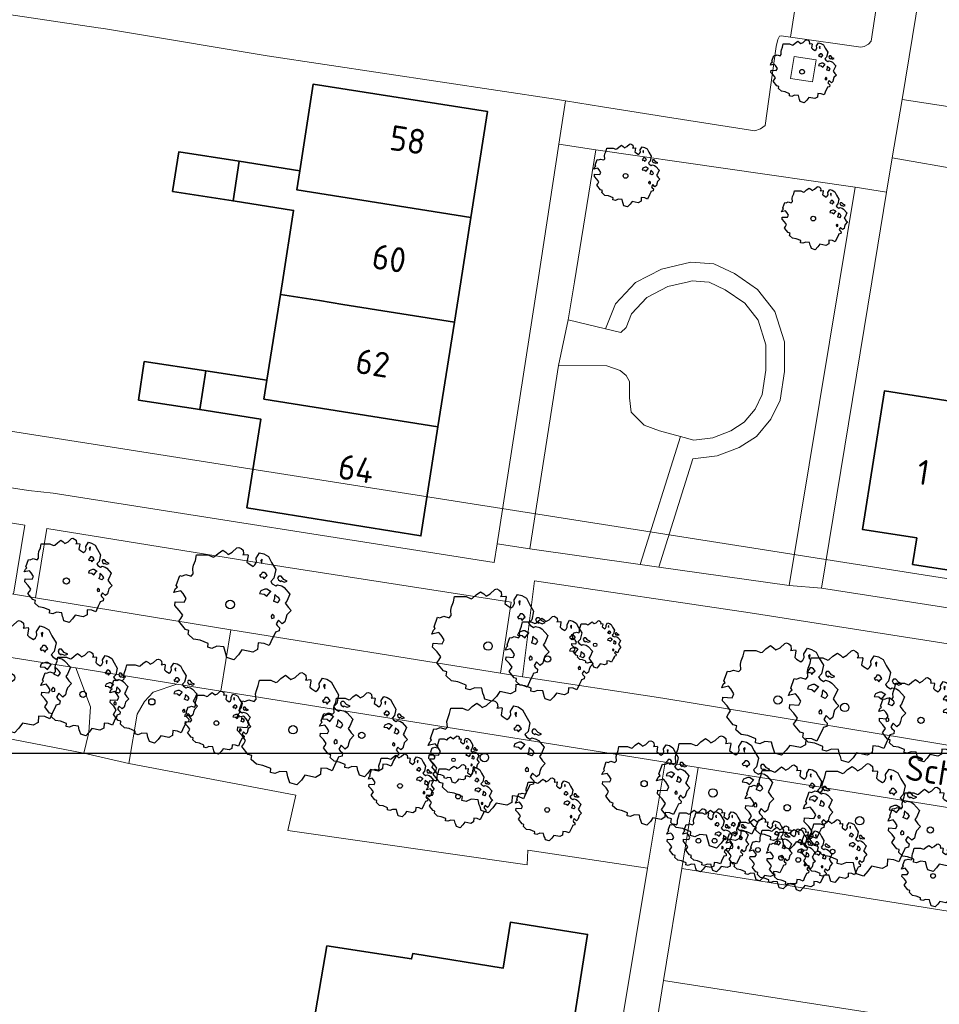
# Model space of a CAD drawing. Header units: metres. Extents: x 152391 to 157968, y 462336 to 467280.
# Tile 380 of 656: x 154148 to 154197, y 465961 to 466014. Entities that reach past the tile are written whole.
import ezdxf
from ezdxf.enums import TextEntityAlignment as Align

# ---------------------------------------------------------------- set-up
doc = ezdxf.new("R2010")
doc.units = ezdxf.units.M
doc.header["$LTSCALE"] = 0.75
doc.layers.get('0').update_dxf_attribs({"lineweight": 25})
doc.layers.get('defpoints').update_dxf_attribs({"lineweight": 25})
for name, color, linetype, lineweight in [('B-GV-GR-BOOM-S', 252, 'Continuous', 25), ('B-WE-GR-BEPLANTING_CULTUUR_BOSPLANTSOEN-GV', 251, 'Continuous', 18), ('B-WE-GR-BEPLANTING_CULTUUR_HEESTERS-GV', 251, 'Continuous', 18), ('B-WE-GR-GROENVOORZIENING-GV', 251, 'Continuous', 18), ('B-WE-GR-HAAG-GV', 251, 'Continuous', 13), ('B-WE-KW-KUNSTWERK_DUIKER-G', 5, 'Continuous', 18), ('B-WE-OG-BEBOUWING-GV', 6, 'Continuous', 35), ('B-WE-OG-BEBOUWING-T18', 1, 'Continuous', 18), ('B-WE-OG-TERREIN_CULTUURSCHEIDING-GV', 251, 'Continuous', 18), ('B-WE-OG-TOPOGRAFIE-T18', 1, 'Continuous', 18), ('B-WE-VH-VERHARDING_ASFALT-GV', 251, 'Continuous', 18), ('B-WE-VH-VERHARDING_BETONSTRAATSTEEN-GV', 251, 'Continuous', 18), ('B-WE-VH-VERHARDING_TEGEL-GV', 251, 'Continuous', 18)]:
    doc.layers.add(name, color=color, linetype=linetype, lineweight=lineweight)
doc.styles.add('NLCS-ISO-M750-T18', font='NLCS-ISO.ttf', dxfattribs={"height": 1.35})

# ---------------------------------------------------------------- blocks, each defined once
blk = doc.blocks.new('SGR-BOOM_21_30')
at = {"linetype": 'Continuous'}
for p, q in [((-0.365, 1.548), (-0.226, 1.647)), ((-0.226, 1.647), (-0.133, 1.581)), ((0.065, 1.581), (0.205, 1.712)), ((0.205, 1.712), (0.263, 1.729)), ((0.263, 1.729), (0.333, 1.696)), ((0.333, 1.696), (0.391, 1.647)), ((0.391, 1.647), (0.402, 1.532)), ((-1.133, 1.088), (-1.109, 1.187)), ((-1.121, 0.924), (-1.133, 1.088)), ((-1.109, 1.187), (-1.051, 1.335)), ((-1.051, 1.335), (-1.016, 1.499)), ((-1.016, 1.499), (-0.668, 1.499)), ((-0.668, 1.499), (-0.516, 1.433)), ((-0.516, 1.433), (-0.47, 1.45)), ((-0.47, 1.45), (-0.365, 1.548)), ((-0.133, 1.581), (-0.063, 1.515)), ((-0.063, 1.515), (0.065, 1.581)), ((0.402, 1.532), (0.379, 1.499)), ((0.379, 1.499), (0.53, 1.515)), ((0.542, 1.483), (0.507, 1.285)), ((0.507, 1.285), (0.565, 1.236)), ((0.53, 1.515), (0.542, 1.483)), ((0.565, 1.236), (0.693, 1.154)), ((0.693, 1.154), (0.751, 1.203)), ((0.751, 1.203), (0.798, 1.285)), ((0.786, 1.4), (0.891, 1.565)), ((0.798, 1.285), (0.786, 1.4)), ((0.891, 1.565), (1.019, 1.532)), ((0.972, 1.368), (0.926, 1.335)), ((0.926, 1.335), (0.949, 1.253)), ((0.949, 1.253), (0.961, 1.236)), ((0.961, 1.269), (0.972, 1.368)), ((1.019, 1.532), (1.158, 1.45)), ((1.158, 1.45), (1.251, 1.269)), ((1.251, 1.269), (1.379, 1.055)), ((-1.633, 0.579), (-1.528, 0.875)), ((-1.598, 0.53), (-1.633, 0.579)), ((-1.528, 0.875), (-1.458, 0.858)), ((-1.458, 0.858), (-1.342, 0.908)), ((-1.342, 0.908), (-1.179, 0.858)), ((-1.179, 0.858), (-1.121, 0.924)), ((0.937, 0.908), (0.891, 0.875)), ((0.891, 0.875), (0.926, 0.825)), ((0.926, 0.825), (0.984, 0.842)), ((0.972, 0.973), (0.937, 0.908)), ((1.03, 0.973), (0.972, 0.973)), ((0.984, 0.842), (1.03, 0.776)), ((1.077, 0.94), (1.03, 0.973)), ((1.03, 0.776), (1.077, 0.842)), ((1.124, 0.875), (1.077, 0.94)), ((1.077, 0.842), (1.124, 0.875)), ((1.321, 0.793), (1.228, 0.694)), ((1.228, 0.694), (1.275, 0.628)), ((1.275, 0.628), (1.379, 0.563)), ((1.379, 1.055), (1.321, 0.793)), ((1.379, 0.563), (1.438, 0.595)), ((1.472, 0.858), (1.438, 0.809)), ((1.438, 0.809), (1.461, 0.743)), ((1.438, 0.595), (1.565, 0.563)), ((1.461, 0.743), (1.531, 0.694)), ((1.542, 0.858), (1.472, 0.858)), ((1.531, 0.727), (1.635, 0.678)), ((1.531, 0.694), (1.542, 0.727)), ((1.624, 0.76), (1.542, 0.858)), ((1.565, 0.563), (1.635, 0.513)), ((1.728, 0.71), (1.624, 0.76)), ((1.635, 0.678), (1.728, 0.71)), ((-1.703, 0.365), (-1.656, 0.48)), ((-1.493, 0.415), (-1.703, 0.365)), ((-1.679, -0.029), (-1.668, 0.086)), ((-1.668, 0.086), (-1.389, 0.07)), ((-1.656, 0.48), (-1.598, 0.53)), ((-1.423, 0.333), (-1.493, 0.415)), ((-1.33, 0.185), (-1.423, 0.333)), ((-1.389, 0.07), (-1.33, 0.185)), ((0.926, 0.415), (0.891, 0.333)), ((0.891, 0.333), (1.03, 0.316)), ((1.054, 0.464), (0.926, 0.415)), ((1.03, 0.316), (1.112, 0.251)), ((1.112, 0.464), (1.054, 0.464)), ((1.217, 0.398), (1.112, 0.464)), ((1.112, 0.251), (1.205, 0.365)), ((1.205, 0.365), (1.24, 0.415)), ((1.344, 0.185), (1.31, 0.103)), ((1.434, 0.049), (1.31, 0.103)), ((1.356, 0.3), (1.344, 0.234)), ((1.344, 0.234), (1.344, 0.185)), ((1.426, 0.234), (1.356, 0.3)), ((1.472, 0.201), (1.426, 0.234)), ((1.434, 0.049), (1.507, 0.136)), ((1.507, 0.136), (1.472, 0.201)), ((1.635, 0.513), (1.81, 0.316)), ((1.717, 0.103), (1.67, 0.037)), ((1.67, 0.037), (1.763, -0.094)), ((1.81, 0.316), (1.717, 0.103)), ((-1.54, -0.177), (-1.679, -0.029)), ((-1.551, -0.505), (-1.493, -0.423)), ((-1.354, -0.752), (-1.551, -0.505)), ((-1.435, -0.324), (-1.54, -0.177)), ((-1.493, -0.423), (-1.435, -0.324)), ((1.286, -0.292), (1.24, -0.357)), ((1.24, -0.357), (1.251, -0.423)), ((1.263, -0.423), (1.333, -0.407)), ((1.333, -0.341), (1.286, -0.292)), ((1.333, -0.407), (1.333, -0.341)), ((1.461, -0.472), (1.391, -0.587)), ((1.577, -0.587), (1.461, -0.472)), ((1.658, -0.522), (1.577, -0.587)), ((1.682, -0.423), (1.658, -0.522)), ((1.717, -0.308), (1.682, -0.423)), ((1.845, -0.177), (1.717, -0.308)), ((1.763, -0.094), (1.845, -0.177)), ((-1.249, -0.784), (-1.354, -0.752)), ((-1.272, -0.899), (-1.249, -0.784)), ((-1.109, -1.047), (-1.272, -0.899)), ((-0.912, -1.08), (-1.109, -1.047)), ((1.286, -1.014), (1.182, -1.244)), ((1.356, -0.883), (1.286, -1.014)), ((1.368, -0.834), (1.356, -0.883)), ((1.484, -0.801), (1.368, -0.834)), ((1.391, -0.587), (1.426, -0.637)), ((1.426, -0.637), (1.496, -0.702)), ((1.496, -0.702), (1.484, -0.801)), ((-0.668, -1.179), (-0.912, -1.08)), ((-0.679, -1.294), (-0.668, -1.179)), ((-0.551, -1.326), (-0.679, -1.294)), ((-0.4, -1.261), (-0.551, -1.326)), ((-0.191, -1.277), (-0.4, -1.261)), ((-0.156, -1.425), (-0.191, -1.277)), ((-0.133, -1.491), (-0.156, -1.425)), ((-0.098, -1.606), (-0.133, -1.491)), ((0.251, -1.524), (0.112, -1.671)), ((0.356, -1.376), (0.251, -1.524)), ((0.682, -1.441), (0.356, -1.376)), ((0.833, -1.359), (0.682, -1.441)), ((0.844, -1.162), (0.833, -1.359)), ((1.03, -1.179), (0.844, -1.162)), ((1.182, -1.244), (1.03, -1.179)), ((0.112, -1.671), (-0.098, -1.606))]:
    blk.add_line(p, q, dxfattribs=at)
blk.add_circle((0, 0), 0.126, dxfattribs=at)
blk = doc.blocks.new('SGR-BOOM_31_50')
at = {"linetype": 'Continuous'}
for p, q in [((-0.487, 2.064), (-0.301, 2.196)), ((-0.301, 2.196), (-0.177, 2.108)), ((0.087, 2.108), (0.273, 2.283)), ((0.273, 2.283), (0.351, 2.305)), ((0.351, 2.305), (0.444, 2.261)), ((0.444, 2.261), (0.521, 2.196)), ((0.521, 2.196), (0.537, 2.042)), ((-1.479, 1.582), (-1.402, 1.78)), ((-1.402, 1.78), (-1.355, 1.999)), ((-1.355, 1.999), (-0.89, 1.999)), ((-0.89, 1.999), (-0.688, 1.911)), ((-0.688, 1.911), (-0.626, 1.933)), ((-0.626, 1.933), (-0.487, 2.064)), ((-0.177, 2.108), (-0.084, 2.02)), ((-0.084, 2.02), (0.087, 2.108)), ((0.537, 2.042), (0.506, 1.999)), ((0.506, 1.999), (0.707, 2.02)), ((0.723, 1.977), (0.676, 1.714)), ((0.676, 1.714), (0.754, 1.648)), ((0.707, 2.02), (0.723, 1.977)), ((0.754, 1.648), (0.924, 1.539)), ((0.924, 1.539), (1.002, 1.604)), ((1.002, 1.604), (1.064, 1.714)), ((1.048, 1.867), (1.188, 2.086)), ((1.064, 1.714), (1.048, 1.867)), ((1.188, 2.086), (1.358, 2.042)), ((1.296, 1.823), (1.234, 1.78)), ((1.234, 1.78), (1.265, 1.67)), ((1.265, 1.67), (1.281, 1.648)), ((1.281, 1.692), (1.296, 1.823)), ((1.358, 2.042), (1.545, 1.933)), ((1.545, 1.933), (1.669, 1.692)), ((1.669, 1.692), (1.839, 1.407)), ((-2.177, 0.772), (-2.038, 1.166)), ((-2.038, 1.166), (-1.944, 1.144)), ((-1.944, 1.144), (-1.789, 1.21)), ((-1.789, 1.21), (-1.572, 1.144)), ((-1.572, 1.144), (-1.495, 1.232)), ((-1.51, 1.451), (-1.479, 1.582)), ((-1.495, 1.232), (-1.51, 1.451)), ((1.25, 1.21), (1.188, 1.166)), ((1.188, 1.166), (1.234, 1.101)), ((1.234, 1.101), (1.312, 1.122)), ((1.296, 1.298), (1.25, 1.21)), ((1.374, 1.298), (1.296, 1.298)), ((1.312, 1.122), (1.374, 1.035)), ((1.436, 1.254), (1.374, 1.298)), ((1.374, 1.035), (1.436, 1.122)), ((1.498, 1.166), (1.436, 1.254)), ((1.436, 1.122), (1.498, 1.166)), ((1.839, 1.407), (1.762, 1.057)), ((1.963, 1.144), (1.917, 1.079)), ((1.917, 1.079), (1.948, 0.991)), ((2.056, 1.144), (1.963, 1.144)), ((2.165, 1.013), (2.056, 1.144)), ((-2.27, 0.487), (-2.208, 0.641)), ((-1.991, 0.553), (-2.27, 0.487)), ((-2.208, 0.641), (-2.131, 0.706)), ((-2.131, 0.706), (-2.177, 0.772)), ((-1.898, 0.444), (-1.991, 0.553)), ((1.234, 0.553), (1.188, 0.444)), ((1.405, 0.619), (1.234, 0.553)), ((1.483, 0.619), (1.405, 0.619)), ((1.622, 0.531), (1.483, 0.619)), ((1.607, 0.487), (1.653, 0.553)), ((1.762, 1.057), (1.638, 0.925)), ((1.638, 0.925), (1.7, 0.838)), ((1.7, 0.838), (1.839, 0.75)), ((1.839, 0.75), (1.917, 0.794)), ((1.917, 0.794), (2.087, 0.75)), ((1.948, 0.991), (2.041, 0.925)), ((2.041, 0.969), (2.18, 0.903)), ((2.041, 0.925), (2.056, 0.969)), ((2.087, 0.75), (2.18, 0.684)), ((2.304, 0.947), (2.165, 1.013)), ((2.18, 0.903), (2.304, 0.947)), ((2.18, 0.684), (2.413, 0.422)), ((-2.239, -0.038), (-2.224, 0.115)), ((-2.224, 0.115), (-1.851, 0.093)), ((-1.774, 0.246), (-1.898, 0.444)), ((-1.851, 0.093), (-1.774, 0.246)), ((1.188, 0.444), (1.374, 0.422)), ((1.374, 0.422), (1.483, 0.334)), ((1.483, 0.334), (1.607, 0.487)), ((1.793, 0.246), (1.746, 0.137)), ((1.911, 0.065), (1.746, 0.137)), ((1.808, 0.4), (1.793, 0.312)), ((1.793, 0.312), (1.793, 0.246)), ((1.901, 0.312), (1.808, 0.4)), ((1.963, 0.268), (1.901, 0.312)), ((1.911, 0.065), (2.01, 0.181)), ((2.01, 0.181), (1.963, 0.268)), ((2.289, 0.137), (2.227, 0.049)), ((2.227, 0.049), (2.351, -0.126)), ((2.413, 0.422), (2.289, 0.137)), ((-2.053, -0.235), (-2.239, -0.038)), ((-1.913, -0.433), (-2.053, -0.235)), ((-1.991, -0.564), (-1.913, -0.433)), ((1.715, -0.389), (1.653, -0.476)), ((1.653, -0.476), (1.669, -0.564)), ((1.777, -0.454), (1.715, -0.389)), ((1.777, -0.542), (1.777, -0.454)), ((2.289, -0.411), (2.242, -0.564)), ((2.459, -0.235), (2.289, -0.411)), ((2.351, -0.126), (2.459, -0.235)), ((-2.069, -0.673), (-1.991, -0.564)), ((-1.805, -1.002), (-2.069, -0.673)), ((-1.665, -1.046), (-1.805, -1.002)), ((-1.696, -1.199), (-1.665, -1.046)), ((1.684, -0.564), (1.777, -0.542)), ((1.948, -0.63), (1.855, -0.783)), ((1.855, -0.783), (1.901, -0.849)), ((1.901, -0.849), (1.994, -0.936)), ((2.103, -0.783), (1.948, -0.63)), ((1.994, -0.936), (1.979, -1.068)), ((2.211, -0.695), (2.103, -0.783)), ((2.242, -0.564), (2.211, -0.695)), ((-1.479, -1.396), (-1.696, -1.199)), ((-1.216, -1.44), (-1.479, -1.396)), ((-0.89, -1.571), (-1.216, -1.44)), ((-0.906, -1.725), (-0.89, -1.571)), ((1.126, -1.55), (1.11, -1.812)), ((1.374, -1.571), (1.126, -1.55)), ((1.576, -1.659), (1.374, -1.571)), ((1.715, -1.352), (1.576, -1.659)), ((1.808, -1.177), (1.715, -1.352)), ((1.824, -1.112), (1.808, -1.177)), ((1.979, -1.068), (1.824, -1.112)), ((-0.735, -1.769), (-0.906, -1.725)), ((-0.533, -1.681), (-0.735, -1.769)), ((-0.254, -1.703), (-0.533, -1.681)), ((-0.208, -1.9), (-0.254, -1.703)), ((-0.177, -1.988), (-0.208, -1.9)), ((-0.13, -2.141), (-0.177, -1.988)), ((0.335, -2.031), (0.149, -2.229)), ((0.475, -1.834), (0.335, -2.031)), ((0.909, -1.922), (0.475, -1.834)), ((1.11, -1.812), (0.909, -1.922)), ((0.149, -2.229), (-0.13, -2.141))]:
    blk.add_line(p, q, dxfattribs=at)
blk.add_circle((0, 0), 0.169, dxfattribs=at)
blk = doc.blocks.new('SGR-BOOM_50_100')
at = {"linetype": 'Continuous'}
for p, q in [((-1.869, 2.373), (-1.807, 2.665)), ((-1.807, 2.665), (-1.187, 2.665)), ((-1.187, 2.665), (-0.918, 2.548)), ((-0.835, 2.577), (-0.649, 2.752)), ((-0.649, 2.752), (-0.401, 2.928)), ((-0.401, 2.928), (-0.236, 2.811)), ((-0.236, 2.811), (-0.112, 2.694)), ((-0.112, 2.694), (0.116, 2.811)), ((0.116, 2.811), (0.364, 3.044)), ((0.364, 3.044), (0.467, 3.074)), ((0.467, 3.074), (0.591, 3.015)), ((0.591, 3.015), (0.695, 2.928)), ((0.715, 2.723), (0.674, 2.665)), ((0.674, 2.665), (0.943, 2.694)), ((0.695, 2.928), (0.715, 2.723)), ((0.943, 2.694), (0.964, 2.636)), ((1.398, 2.49), (1.584, 2.782)), ((1.584, 2.782), (1.811, 2.723)), ((1.811, 2.723), (2.059, 2.577)), ((-1.972, 2.11), (-1.869, 2.373)), ((-0.918, 2.548), (-0.835, 2.577)), ((0.964, 2.636), (0.902, 2.285)), ((0.902, 2.285), (1.005, 2.198)), ((1.005, 2.198), (1.232, 2.052)), ((1.232, 2.052), (1.336, 2.139)), ((1.336, 2.139), (1.418, 2.285)), ((1.418, 2.285), (1.398, 2.49)), ((1.729, 2.431), (1.646, 2.373)), ((1.646, 2.373), (1.687, 2.227)), ((1.687, 2.227), (1.708, 2.198)), ((1.708, 2.256), (1.729, 2.431)), ((2.059, 2.577), (2.225, 2.256)), ((2.225, 2.256), (2.452, 1.876)), ((-2.593, 1.526), (-2.386, 1.613)), ((-2.386, 1.613), (-2.096, 1.526)), ((-2.096, 1.526), (-1.993, 1.643)), ((-2.014, 1.935), (-1.972, 2.11)), ((-1.993, 1.643), (-2.014, 1.935)), ((1.667, 1.613), (1.584, 1.555)), ((1.729, 1.73), (1.667, 1.613)), ((1.832, 1.73), (1.729, 1.73)), ((1.915, 1.672), (1.832, 1.73)), ((1.997, 1.555), (1.915, 1.672)), ((2.452, 1.876), (2.349, 1.409)), ((-2.903, 1.029), (-2.717, 1.555)), ((-2.717, 1.555), (-2.593, 1.526)), ((1.584, 1.555), (1.646, 1.467)), ((1.646, 1.467), (1.749, 1.497)), ((1.749, 1.497), (1.832, 1.38)), ((1.832, 1.38), (1.915, 1.497)), ((1.915, 1.497), (1.997, 1.555)), ((2.349, 1.409), (2.183, 1.234)), ((2.183, 1.234), (2.266, 1.117)), ((2.266, 1.117), (2.452, 1)), ((2.618, 1.526), (2.556, 1.438)), ((2.556, 1.438), (2.597, 1.321)), ((2.597, 1.321), (2.721, 1.234)), ((2.742, 1.526), (2.618, 1.526)), ((2.721, 1.292), (2.907, 1.205)), ((2.721, 1.234), (2.742, 1.292)), ((2.886, 1.351), (2.742, 1.526)), ((3.072, 1.263), (2.886, 1.351)), ((2.907, 1.205), (3.072, 1.263)), ((-3.027, 0.65), (-2.944, 0.854)), ((-2.655, 0.737), (-3.027, 0.65)), ((-2.944, 0.854), (-2.841, 0.942)), ((-2.841, 0.942), (-2.903, 1.029)), ((-2.531, 0.591), (-2.655, 0.737)), ((-2.365, 0.329), (-2.531, 0.591)), ((1.646, 0.737), (1.584, 0.591)), ((1.584, 0.591), (1.832, 0.562)), ((1.873, 0.825), (1.646, 0.737)), ((1.832, 0.562), (1.977, 0.445)), ((1.977, 0.825), (1.873, 0.825)), ((2.163, 0.708), (1.977, 0.825)), ((1.977, 0.445), (2.142, 0.65)), ((2.142, 0.65), (2.204, 0.737)), ((2.411, 0.533), (2.39, 0.416)), ((2.535, 0.416), (2.411, 0.533)), ((2.452, 1), (2.556, 1.059)), ((2.556, 1.059), (2.783, 1)), ((2.783, 1), (2.907, 0.913)), ((2.907, 0.913), (3.217, 0.562)), ((3.217, 0.562), (3.052, 0.183)), ((-2.985, -0.051), (-2.965, 0.153)), ((-2.965, 0.153), (-2.469, 0.124)), ((-2.469, 0.124), (-2.365, 0.329)), ((2.39, 0.329), (2.328, 0.183)), ((2.549, 0.087), (2.328, 0.183)), ((2.39, 0.416), (2.39, 0.329)), ((2.618, 0.358), (2.535, 0.416)), ((2.549, 0.087), (2.68, 0.241)), ((2.68, 0.241), (2.618, 0.358)), ((3.052, 0.183), (2.969, 0.066)), ((2.969, 0.066), (3.135, -0.168)), ((-2.737, -0.314), (-2.985, -0.051)), ((-2.551, -0.577), (-2.737, -0.314)), ((2.287, -0.518), (2.204, -0.635)), ((2.37, -0.606), (2.287, -0.518)), ((3.279, -0.314), (3.052, -0.548)), ((3.135, -0.168), (3.279, -0.314)), ((-2.758, -0.898), (-2.655, -0.752)), ((-2.407, -1.336), (-2.758, -0.898)), ((-2.655, -0.752), (-2.551, -0.577)), ((2.204, -0.635), (2.225, -0.752)), ((2.245, -0.752), (2.37, -0.723)), ((2.37, -0.723), (2.37, -0.606)), ((2.597, -0.84), (2.473, -1.044)), ((2.473, -1.044), (2.535, -1.132)), ((2.804, -1.044), (2.597, -0.84)), ((2.948, -0.927), (2.804, -1.044)), ((2.99, -0.752), (2.948, -0.927)), ((3.052, -0.548), (2.99, -0.752)), ((-2.22, -1.394), (-2.407, -1.336)), ((-2.262, -1.599), (-2.22, -1.394)), ((2.411, -1.57), (2.287, -1.803)), ((2.432, -1.482), (2.411, -1.57)), ((2.638, -1.424), (2.432, -1.482)), ((2.535, -1.132), (2.659, -1.248)), ((2.659, -1.248), (2.638, -1.424)), ((-1.972, -1.862), (-2.262, -1.599)), ((-1.621, -1.92), (-1.972, -1.862)), ((-1.187, -2.095), (-1.621, -1.92)), ((-1.207, -2.3), (-1.187, -2.095)), ((1.501, -2.066), (1.48, -2.417)), ((1.832, -2.095), (1.501, -2.066)), ((2.101, -2.212), (1.832, -2.095)), ((2.287, -1.803), (2.101, -2.212)), ((-0.98, -2.358), (-1.207, -2.3)), ((-0.711, -2.241), (-0.98, -2.358)), ((-0.339, -2.271), (-0.711, -2.241)), ((-0.277, -2.533), (-0.339, -2.271)), ((-0.236, -2.65), (-0.277, -2.533)), ((0.633, -2.446), (0.447, -2.709)), ((1.212, -2.563), (0.633, -2.446)), ((1.48, -2.417), (1.212, -2.563)), ((-0.174, -2.855), (-0.236, -2.65)), ((0.199, -2.971), (-0.174, -2.855)), ((0.447, -2.709), (0.199, -2.971))]:
    blk.add_line(p, q, dxfattribs=at)
blk.add_circle((0, 0), 0.225, dxfattribs=at)
blk = doc.blocks.new('SGR-BOOM_DIAMETER_ONBEKEND')
at = {"linetype": 'Continuous'}
for p, q in [((-0.788, 1.001), (-0.762, 1.124)), ((-0.762, 1.124), (-0.501, 1.124)), ((-0.501, 1.124), (-0.387, 1.075)), ((-0.387, 1.075), (-0.352, 1.087)), ((-0.352, 1.087), (-0.274, 1.161)), ((-0.274, 1.161), (-0.169, 1.235)), ((-0.169, 1.235), (-0.099, 1.186)), ((-0.099, 1.186), (-0.047, 1.137)), ((-0.047, 1.137), (0.049, 1.186)), ((0.049, 1.186), (0.154, 1.284)), ((0.154, 1.284), (0.197, 1.297)), ((0.197, 1.297), (0.25, 1.272)), ((0.25, 1.272), (0.293, 1.235)), ((0.302, 1.149), (0.284, 1.124)), ((0.284, 1.124), (0.398, 1.137)), ((0.293, 1.235), (0.302, 1.149)), ((0.407, 1.112), (0.38, 0.964)), ((0.398, 1.137), (0.407, 1.112)), ((0.59, 1.05), (0.668, 1.173)), ((0.668, 1.173), (0.764, 1.149)), ((0.764, 1.149), (0.869, 1.087)), ((0.869, 1.087), (0.939, 0.952)), ((-1.225, 0.434), (-1.146, 0.656)), ((-1.146, 0.656), (-1.094, 0.644)), ((-1.094, 0.644), (-1.007, 0.681)), ((-1.007, 0.681), (-0.884, 0.644)), ((-0.884, 0.644), (-0.841, 0.693)), ((-0.85, 0.816), (-0.832, 0.89)), ((-0.841, 0.693), (-0.85, 0.816)), ((-0.832, 0.89), (-0.788, 1.001)), ((0.38, 0.964), (0.424, 0.927)), ((0.424, 0.927), (0.52, 0.865)), ((0.52, 0.865), (0.564, 0.902)), ((0.564, 0.902), (0.598, 0.964)), ((0.598, 0.964), (0.59, 1.05)), ((0.703, 0.681), (0.668, 0.656)), ((0.668, 0.656), (0.694, 0.619)), ((0.729, 1.026), (0.694, 1.001)), ((0.694, 1.001), (0.712, 0.939)), ((0.694, 0.619), (0.738, 0.631)), ((0.729, 0.73), (0.703, 0.681)), ((0.712, 0.939), (0.721, 0.927)), ((0.721, 0.952), (0.729, 1.026)), ((0.773, 0.73), (0.729, 0.73)), ((0.738, 0.631), (0.773, 0.582)), ((0.808, 0.705), (0.773, 0.73)), ((0.773, 0.582), (0.808, 0.631)), ((0.843, 0.656), (0.808, 0.705)), ((0.808, 0.631), (0.843, 0.656)), ((0.991, 0.594), (0.921, 0.521)), ((0.939, 0.952), (1.035, 0.792)), ((1.035, 0.792), (0.991, 0.594)), ((1.104, 0.644), (1.078, 0.607)), ((1.078, 0.607), (1.096, 0.557)), ((1.096, 0.557), (1.148, 0.521)), ((1.157, 0.644), (1.104, 0.644)), ((1.148, 0.545), (1.226, 0.508)), ((1.148, 0.521), (1.157, 0.545)), ((1.218, 0.57), (1.157, 0.644)), ((1.296, 0.533), (1.218, 0.57)), ((1.226, 0.508), (1.296, 0.533)), ((-1.277, 0.274), (-1.242, 0.36)), ((-1.12, 0.311), (-1.277, 0.274)), ((-1.259, -0.022), (-1.251, 0.065)), ((-1.251, 0.065), (-1.041, 0.052)), ((-1.242, 0.36), (-1.198, 0.397)), ((-1.198, 0.397), (-1.225, 0.434)), ((-1.068, 0.249), (-1.12, 0.311)), ((-0.998, 0.139), (-1.068, 0.249)), ((-1.041, 0.052), (-0.998, 0.139)), ((0.694, 0.311), (0.668, 0.249)), ((0.668, 0.249), (0.773, 0.237)), ((0.79, 0.348), (0.694, 0.311)), ((0.773, 0.237), (0.834, 0.188)), ((0.834, 0.348), (0.79, 0.348)), ((0.912, 0.299), (0.834, 0.348)), ((0.834, 0.188), (0.904, 0.274)), ((0.904, 0.274), (0.93, 0.311)), ((0.921, 0.521), (0.956, 0.471)), ((0.956, 0.471), (1.035, 0.422)), ((1.008, 0.139), (0.982, 0.077)), ((1.075, 0.037), (0.982, 0.077)), ((1.017, 0.225), (1.008, 0.176)), ((1.008, 0.176), (1.008, 0.139)), ((1.069, 0.176), (1.017, 0.225)), ((1.035, 0.422), (1.078, 0.447)), ((1.104, 0.151), (1.069, 0.176)), ((1.075, 0.037), (1.13, 0.102)), ((1.078, 0.447), (1.174, 0.422)), ((1.13, 0.102), (1.104, 0.151)), ((1.174, 0.422), (1.226, 0.385)), ((1.226, 0.385), (1.357, 0.237)), ((1.287, 0.077), (1.253, 0.028)), ((1.253, 0.028), (1.322, -0.071)), ((1.357, 0.237), (1.287, 0.077)), ((-1.155, -0.132), (-1.259, -0.022)), ((-1.164, -0.379), (-1.12, -0.317)), ((-1.015, -0.564), (-1.164, -0.379)), ((-1.076, -0.243), (-1.155, -0.132)), ((-1.12, -0.317), (-1.076, -0.243)), ((0.965, -0.219), (0.93, -0.268)), ((0.93, -0.268), (0.939, -0.317)), ((0.947, -0.317), (1, -0.305)), ((1, -0.256), (0.965, -0.219)), ((1, -0.305), (1, -0.256)), ((1.096, -0.354), (1.043, -0.44)), ((1.043, -0.44), (1.069, -0.477)), ((1.069, -0.477), (1.122, -0.527)), ((1.183, -0.44), (1.096, -0.354)), ((1.122, -0.527), (1.113, -0.601)), ((1.244, -0.391), (1.183, -0.44)), ((1.261, -0.317), (1.244, -0.391)), ((1.287, -0.231), (1.261, -0.317)), ((1.383, -0.132), (1.287, -0.231)), ((1.322, -0.071), (1.383, -0.132)), ((-0.937, -0.588), (-1.015, -0.564)), ((-0.954, -0.675), (-0.937, -0.588)), ((-0.832, -0.785), (-0.954, -0.675)), ((-0.684, -0.81), (-0.832, -0.785)), ((-0.501, -0.884), (-0.684, -0.81)), ((-0.509, -0.97), (-0.501, -0.884)), ((-0.413, -0.995), (-0.509, -0.97)), ((-0.3, -0.946), (-0.413, -0.995)), ((-0.143, -0.958), (-0.3, -0.946)), ((-0.117, -1.069), (-0.143, -0.958)), ((0.267, -1.032), (0.188, -1.143)), ((0.511, -1.081), (0.267, -1.032)), ((0.625, -1.019), (0.511, -1.081)), ((0.633, -0.872), (0.625, -1.019)), ((0.773, -0.884), (0.633, -0.872)), ((0.886, -0.933), (0.773, -0.884)), ((0.965, -0.761), (0.886, -0.933)), ((1.017, -0.662), (0.965, -0.761)), ((1.026, -0.625), (1.017, -0.662)), ((1.113, -0.601), (1.026, -0.625)), ((-0.099, -1.118), (-0.117, -1.069)), ((-0.073, -1.204), (-0.099, -1.118)), ((0.084, -1.254), (-0.073, -1.204)), ((0.188, -1.143), (0.084, -1.254))]:
    blk.add_line(p, q, dxfattribs=at)
blk.add_circle((0, 0), 0.0948, dxfattribs=at)

msp = doc.modelspace()

# ---------------------------------------------------------------- linework, layer by layer
at = {"layer": 'B-WE-GR-BEPLANTING_CULTUUR_BOSPLANTSOEN-GV'}
for points in [[(154182.333, 465974.146), (154158.417, 465977.974), (154156.047, 465978.354), (154154.779, 465977.921), (154154.307, 465977.427), (154153.909, 465976.733), (154153.459, 465974.082), (154162.45, 465972.381), (154162.022, 465970.48), (154174.895, 465968.631), (154174.947, 465969.42), (154181.387, 465968.45)], [(154207.06, 465970.189), (154184.115, 465973.861), (154183.226, 465968.431), (154212.565, 465963.737), (154215.103, 465964.65), (154215.932, 465966.559), (154215.465, 465967.829), (154215.068, 465968.907)]]:
    msp.add_lwpolyline(points, close=True, dxfattribs=at)
at = {"layer": 'B-WE-GR-BEPLANTING_CULTUUR_HEESTERS-GV'}
for points in [[(154179.118, 465997.466), (154179.652, 465998.822), (154180.738, 465999.972), (154182.134, 466000.686), (154183.715, 466001.059), (154184.952, 466000.964), (154186.058, 466000.448), (154187.307, 465999.595), (154188.227, 465998.401), (154188.753, 465996.771), (154188.749, 465995.169), (154188.519, 465993.64), (154188.025, 465992.603), (154187.244, 465991.684), (154186.317, 465991.081), (154185.132, 465990.634), (154183.822, 465990.469), (154181.984, 465984.648), (154188.997, 465983.653), (154191.712, 466000), (154192.559, 466005.097), (154178.593, 466007.105), (154177.442, 466000), (154177.11, 465997.947)], [(154183.154, 465991.679), (154182.026, 465991.983), (154181.202, 465992.294), (154180.499, 465992.993), (154180.405, 465993.753), (154180.406, 465994.639), (154180.235, 465994.955), (154179.905, 465995.229), (154179.189, 465995.484), (154176.597, 465995.5), (154175.05, 465985.632), (154180.98, 465984.791)]]:
    msp.add_lwpolyline(points, close=True, dxfattribs=at)
at = {"layer": 'B-WE-GR-GROENVOORZIENING-GV'}
for points in [[(154189.085, 466010.942), (154190.27, 466010.756), (154190.456, 466011.942), (154189.271, 466012.128)], [(154183.154, 465991.679), (154180.98, 465984.791), (154181.984, 465984.648), (154183.822, 465990.469), (154185.132, 465990.634), (154186.317, 465991.081), (154187.244, 465991.684), (154188.025, 465992.603), (154188.519, 465993.64), (154188.749, 465995.169), (154188.753, 465996.771), (154188.227, 465998.401), (154187.307, 465999.595), (154186.058, 466000.448), (154184.952, 466000.964), (154183.715, 466001.059), (154182.134, 466000.686), (154180.738, 465999.972), (154179.652, 465998.822), (154179.118, 465997.466), (154179.953, 465997.266), (154180.226, 465997.55), (154180.512, 465998.276), (154181.347, 465999.16), (154182.482, 465999.741), (154183.581, 466000), (154183.793, 466000.05), (154184.446, 466000), (154184.694, 465999.981), (154185.561, 465999.576), (154186.612, 465998.859), (154187.329, 465997.928), (154187.753, 465996.615), (154187.749, 465995.245), (154187.552, 465993.936), (154187.178, 465993.151), (154186.576, 465992.443), (154185.862, 465991.978), (154184.89, 465991.611), (154183.876, 465991.484)]]:
    msp.add_lwpolyline(points, close=True, dxfattribs=at)
at = {"layer": 'B-WE-GR-HAAG-GV'}
msp.add_lwpolyline([(154180.98, 465984.791), (154181.984, 465984.648), (154183.822, 465990.469), (154185.132, 465990.634), (154186.317, 465991.081), (154187.244, 465991.684), (154188.025, 465992.603), (154188.519, 465993.64), (154188.749, 465995.169), (154188.753, 465996.771), (154188.227, 465998.401), (154187.307, 465999.595), (154186.058, 466000.448), (154184.952, 466000.964), (154183.715, 466001.059), (154182.134, 466000.686), (154180.738, 465999.972), (154179.652, 465998.822), (154179.118, 465997.466), (154179.953, 465997.266), (154180.226, 465997.55), (154180.512, 465998.276), (154181.347, 465999.16), (154182.482, 465999.741), (154183.581, 466000), (154183.793, 466000.05), (154184.446, 466000), (154184.694, 465999.981), (154185.561, 465999.576), (154186.612, 465998.859), (154187.329, 465997.928), (154187.753, 465996.615), (154187.749, 465995.245), (154187.552, 465993.936), (154187.178, 465993.151), (154186.576, 465992.443), (154185.862, 465991.978), (154184.89, 465991.611), (154183.876, 465991.484), (154183.154, 465991.679)], close=True, dxfattribs=at)
at = {"layer": 'B-WE-KW-KUNSTWERK_DUIKER-G'}
msp.add_lwpolyline([(153886.654, 465927.891), (153918.851, 465929.352), (153973.017, 465950.031), (154019.306, 466012.067), (154213.323, 465981.541), (154226.944, 465952.872), (154226.68, 465951.377)], dxfattribs=at)
at = {"layer": 'B-WE-OG-BEBOUWING-GV'}
for points in [[(154162.657, 466005.977), (154162.499, 466004.956), (154171.87, 466003.459), (154172.767, 466009.17), (154163.39, 466010.643)], [(154159.069, 466004.351), (154159.405, 466006.488), (154156.153, 466006.999), (154155.817, 466004.862)], [(154161.618, 465999.324), (154163.728, 465998.988), (154164.984, 465998.787), (154170.986, 465997.829), (154171.327, 466000), (154171.87, 466003.459), (154162.499, 466004.956), (154162.657, 466005.977), (154159.405, 466006.488), (154159.069, 466004.351), (154162.327, 466003.84), (154161.724, 466000)], [(154170.102, 465992.198), (154170.986, 465997.829), (154164.984, 465998.787), (154163.728, 465998.988), (154161.618, 465999.324), (154160.893, 465994.71), (154160.734, 465993.694)], [(154157.278, 465993.127), (154157.6, 465995.207), (154154.294, 465995.706), (154153.99, 465993.637)], [(154157.6, 465995.207), (154157.278, 465993.127), (154160.565, 465992.618), (154159.815, 465987.842), (154169.181, 465986.332), (154170.102, 465992.198), (154160.734, 465993.694), (154160.893, 465994.71)], [(154198.3, 465984.378), (154199.718, 465993.252), (154194.13, 465994.128), (154192.962, 465986.672), (154195.873, 465986.216), (154195.65, 465984.793)], [(154167.839, 465958.155), (154167.858, 465958.273), (154175.486, 465957.056), (154175.918, 465959.76), (154177.3, 465959.539), (154178.154, 465964.887), (154174.007, 465965.55), (154173.612, 465963.078), (154168.748, 465963.853), (154168.679, 465963.568), (154164.12, 465964.264), (154163.209, 465958.939)]]:
    msp.add_lwpolyline(points, close=True, dxfattribs=at)
at = {"layer": 'B-WE-OG-TERREIN_CULTUURSCHEIDING-GV'}
for points in [[(154147.245, 465983.189), (154147.857, 465986.915), (154137.567, 465988.572), (154127.026, 465990.155), (154126.525, 465987.082), (154126.937, 465986.526), (154126.961, 465986.522)], [(154158.943, 465981.267), (154173.474, 465978.937), (154174.05, 465982.758), (154161.806, 465984.67), (154149.046, 465986.724), (154148.433, 465982.994)], [(154174.66, 465978.747), (154182.21, 465977.602), (154200.267, 465974.624), (154207.585, 465973.472), (154224.703, 465970.777), (154231.454, 465969.785), (154233.523, 465969.293), (154235.067, 465968.762), (154237.81, 465967.503), (154238.24, 465967.472), (154238.894, 465967.579), (154239.467, 465967.75), (154240.148, 465968.283), (154240.7, 465969.238), (154242.751, 465973.228), (154208.434, 465978.794), (154204.557, 465979.423), (154186.907, 465982.186), (154175.305, 465983.915)], [(154151.3, 465975.762), (154151.393, 465977.125), (154150.615, 465979.224), (154139.464, 465981.01), (154138.619, 465978.777), (154138.195, 465977.936), (154137.809, 465977.171), (154138.21, 465977.095), (154141.097, 465976.55), (154151.046, 465974.633), (154151.294, 465975.672)]]:
    msp.add_lwpolyline(points, close=True, dxfattribs=at)
msp.add_lwpolyline([(154243.305, 465959.058), (154238.443, 465961.764), (154235.278, 465963.708), (154233.57, 465964.543), (154232.238, 465965.059), (154230.445, 465965.474), (154225.596, 465966.21), (154215.465, 465967.829), (154215.932, 465966.559), (154215.103, 465964.65), (154212.565, 465963.737), (154183.226, 465968.431), (154182.24, 465962.411), (154199.682, 465959.704), (154201.292, 465961.485), (154203.754, 465963.295), (154206.403, 465963.619), (154208.4, 465962.877), (154209.794, 465961.485), (154210.119, 465960.557)], dxfattribs=at)
at = {"layer": 'B-WE-VH-VERHARDING_ASFALT-GV'}
msp.add_lwpolyline([(154198.378, 465930.922), (154202.849, 465959.212), (154199.682, 465959.704), (154182.24, 465962.411), (154177.457, 465932.639), (154177.406, 465932.273), (154188.561, 465930.465), (154191.971, 465929.867), (154198.063, 465928.931)], close=True, dxfattribs=at)
at = {"layer": 'B-WE-VH-VERHARDING_BETONSTRAATSTEEN-GV'}
for points in [[(154142.127, 466081.162), (154135.428, 466064), (154135.617, 466063.927), (154135.96, 466063.687), (154136.059, 466063.519), (154136.066, 466063.312), (154132.864, 466055.016), (154132.585, 466054.406), (154132.294, 466054.146), (154132.127, 466054.142), (154131.669, 466054.313), (154119.194, 466022.948), (154124.54, 466020.882), (154129.379, 466019.013), (154129.579, 466018.842), (154129.574, 466017.057), (154129.663, 466016.991), (154151.802, 466013.67), (154152.092, 466013.626), (154153.282, 466013.428)], [(154153.282, 466013.428), (154160.901, 466012.158), (154176.426, 466009.828), (154176.958, 466009.743), (154178.962, 466009.423), (154182.697, 466008.827), (154187.149, 466008.116), (154187.465, 466008.234), (154187.71, 466008.416), (154188.307, 466012.667), (154188.394, 466013.042), (154188.49, 466013.214), (154188.584, 466013.233), (154189.082, 466013.162), (154192.918, 466037.784)], [(154139.464, 465981.01), (154150.615, 465979.224), (154156.047, 465978.354), (154158.417, 465977.974), (154158.943, 465981.267), (154148.433, 465982.994), (154147.245, 465983.189)], [(154200.267, 465974.624), (154182.21, 465977.602), (154174.66, 465978.747), (154173.474, 465978.937), (154158.943, 465981.267), (154158.417, 465977.974), (154182.333, 465974.146), (154184.115, 465973.861), (154207.06, 465970.189)]]:
    msp.add_lwpolyline(points, dxfattribs=at)
for points in [[(154189.082, 466013.162), (154192.858, 466012.628), (154193.051, 466012.658), (154193.271, 466012.782), (154193.418, 466012.948), (154197.023, 466036.778), (154197.082, 466036.928), (154197.048, 466037.091), (154192.918, 466037.784)], [(154177.11, 465997.947), (154176.597, 465995.5), (154179.189, 465995.484), (154179.905, 465995.229), (154180.235, 465994.955), (154180.406, 465994.639), (154180.405, 465993.753), (154180.499, 465992.993), (154181.202, 465992.294), (154182.026, 465991.983), (154183.154, 465991.679), (154183.876, 465991.484), (154184.89, 465991.611), (154185.862, 465991.978), (154186.576, 465992.443), (154187.178, 465993.151), (154187.552, 465993.936), (154187.749, 465995.245), (154187.753, 465996.615), (154187.329, 465997.928), (154186.612, 465998.859), (154185.561, 465999.576), (154184.694, 465999.981), (154184.446, 466000), (154183.793, 466000.05), (154183.581, 466000), (154182.482, 465999.741), (154181.347, 465999.16), (154180.512, 465998.276), (154180.226, 465997.55), (154179.953, 465997.266), (154179.118, 465997.466)], [(154150.615, 465979.224), (154151.393, 465977.125), (154151.3, 465975.762), (154151.294, 465975.672), (154151.046, 465974.633), (154153.459, 465974.082), (154153.909, 465976.733), (154154.307, 465977.427), (154154.779, 465977.921), (154156.047, 465978.354)]]:
    msp.add_lwpolyline(points, close=True, dxfattribs=at)
at = {"layer": 'B-WE-VH-VERHARDING_TEGEL-GV'}
for points in [[(154197.023, 466036.778), (154193.418, 466012.948), (154193.271, 466012.782), (154193.051, 466012.658), (154192.858, 466012.628), (154189.082, 466013.162), (154188.584, 466013.233), (154188.49, 466013.214), (154188.394, 466013.042), (154188.307, 466012.667), (154187.71, 466008.416), (154187.465, 466008.234), (154187.149, 466008.116), (154182.697, 466008.827), (154178.962, 466009.423), (154176.958, 466009.743), (154176.603, 466007.408), (154178.593, 466007.105), (154192.559, 466005.097), (154194.25, 466004.819), (154194.554, 466006.671), (154195.091, 466009.811), (154198.05, 466027.877)], [(154208.74, 465980.71), (154190.755, 465983.518), (154188.997, 465983.653), (154181.984, 465984.648), (154180.98, 465984.791), (154175.05, 465985.632), (154173.291, 465985.904), (154173.134, 465984.894), (154149.382, 465988.634), (154148.056, 465988.775), (154137.727, 465990.377), (154125.336, 465992.407), (154123.634, 465992.716), (154110.841, 465994.752), (154109.653, 465994.941), (154109.331, 465994.992), (154103.687, 465995.89), (154102.028, 465996.193), (154102.024, 465996.183), (154091.737, 465997.843), (154080.038, 465999.595)], [(154087.943, 465996.442), (154101.818, 465994.266), (154109.029, 465993.095), (154115.855, 465991.986), (154125.481, 465990.499), (154124.91, 465987.386), (154124.184, 465986.978), (154126.937, 465986.526), (154126.525, 465987.082), (154127.026, 465990.155), (154137.567, 465988.572), (154147.857, 465986.915), (154147.245, 465983.189), (154148.433, 465982.994), (154149.046, 465986.724), (154161.806, 465984.67), (154174.05, 465982.758), (154173.474, 465978.937), (154174.66, 465978.747), (154175.305, 465983.915), (154186.907, 465982.186), (154204.557, 465979.423)], [(154177.457, 465932.639), (154182.24, 465962.411), (154183.226, 465968.431), (154184.115, 465973.861), (154182.333, 465974.146), (154181.387, 465968.45), (154176.933, 465941.632)]]:
    msp.add_lwpolyline(points, dxfattribs=at)
for points in [[(154189.085, 466010.942), (154189.271, 466012.128), (154190.456, 466011.942), (154190.27, 466010.756)], [(154207.031, 466004.651), (154210.231, 466004.177), (154214.439, 466003.451), (154217.589, 466002.983), (154218.083, 466006.282), (154195.091, 466009.811), (154194.554, 466006.671), (154198.44, 466005.993), (154201.424, 466005.556), (154204.96, 466005.039)], [(154176.597, 465995.5), (154177.11, 465997.947), (154177.442, 466000), (154178.593, 466007.105), (154176.603, 466007.408), (154175.475, 466000), (154173.291, 465985.904), (154175.05, 465985.632)], [(154188.997, 465983.653), (154190.755, 465983.518), (154193.459, 466000), (154194.25, 466004.819), (154192.559, 466005.097), (154191.712, 466000)]]:
    msp.add_lwpolyline(points, close=True, dxfattribs=at)
at = {"layer": 'defpoints', "flags": 128}
msp.add_lwpolyline([(154354.229, 466622.679), (153766.229, 466622.679), (153766.229, 465969.429), (153876.913, 465969.429), (153876.913, 465974.642), (154204.229, 465974.642), (154204.229, 466273.185), (154210.341, 466273.185), (154210.341, 466287.791), (154354.229, 466287.791)], close=True, dxfattribs=at)

# ---------------------------------------------------------------- block references
at = {"layer": 'B-GV-GR-BOOM-S', "transparency": 33554559}
for name, p in [('SGR-BOOM_21_30', (154189.7, 466011.3)), ('SGR-BOOM_21_30', (154180.2, 466005.7)), ('SGR-BOOM_21_30', (154190.3, 466003.4)), ('SGR-BOOM_31_50', (154150.1, 465983.9)), ('SGR-BOOM_50_100', (154158.916, 465982.637)), ('SGR-BOOM_50_100', (154172.8, 465980.4)), ('SGR-BOOM_50_100', (154147.1, 465978.7)), ('SGR-BOOM_31_50', (154176, 465979.7)), ('SGR-BOOM_DIAMETER_ONBEKEND', (154178.563, 465980.471)), ('SGR-BOOM_50_100', (154188.4, 465977.5)), ('SGR-BOOM_31_50', (154151, 465977.8)), ('SGR-BOOM_50_100', (154192, 465977.1)), ('SGR-BOOM_31_50', (154154.7, 465977.4)), ('SGR-BOOM_50_100', (154162.3, 465975.9)), ('SGR-BOOM_31_50', (154196.1, 465976.4)), ('SGR-BOOM_21_30', (154158.175, 465976.254)), ('SGR-BOOM_31_50', (154166, 465975.6)), ('SGR-BOOM_50_100', (154172.6, 465974.4)), ('SGR-BOOM_DIAMETER_ONBEKEND', (154170.941, 465974.277)), ('SGR-BOOM_31_50', (154181.2, 465973)), ('SGR-BOOM_50_100', (154184.9, 465972.5)), ('SGR-BOOM_21_30', (154168.058, 465972.877)), ('SGR-BOOM_21_30', (154171.188, 465972.3)), ('SGR-BOOM_31_50', (154188.9, 465971.7)), ('SGR-BOOM_50_100', (154192.8, 465971)), ('SGR-BOOM_21_30', (154175.979, 465971.587)), ('SGR-BOOM_31_50', (154196.6, 465970.5)), ('SGR-BOOM_21_30', (154184.122, 465969.923)), ('SGR-BOOM_21_30', (154184.99, 465969.923)), ('SGR-BOOM_21_30', (154187.323, 465969.435)), ('SGR-BOOM_21_30', (154191.343, 465969.343)), ('SGR-BOOM_21_30', (154188.571, 465969.001)), ('SGR-BOOM_21_30', (154189.493, 465968.892)), ('SGR-BOOM_21_30', (154196.751, 465968.032))]:
    msp.add_blockref(name, p, dxfattribs=at)

# ---------------------------------------------------------------- texts
at = {"layer": 'B-WE-OG-BEBOUWING-T18', "style": 'NLCS-ISO-M750-T18'}
for s, p in [('58', (154168.477, 466007.636)), ('60', (154167.476, 466001.261)), ('62', (154166.592, 465995.631)), ('64', (154165.699, 465989.945)), ('1', (154196.22, 465989.751))]:
    msp.add_text(s, height=1.35, rotation=351.1, dxfattribs=at).set_placement(p, align=Align.MIDDLE)
at = {"layer": 'B-WE-OG-TOPOGRAFIE-T18', "style": 'NLCS-ISO-M750-T18'}
msp.add_text('Schoonoorderlaan', height=1.35, rotation=350.9, dxfattribs=at).set_placement((154202.225, 465972.791), align=Align.MIDDLE)

doc.saveas('drawing.dxf')
